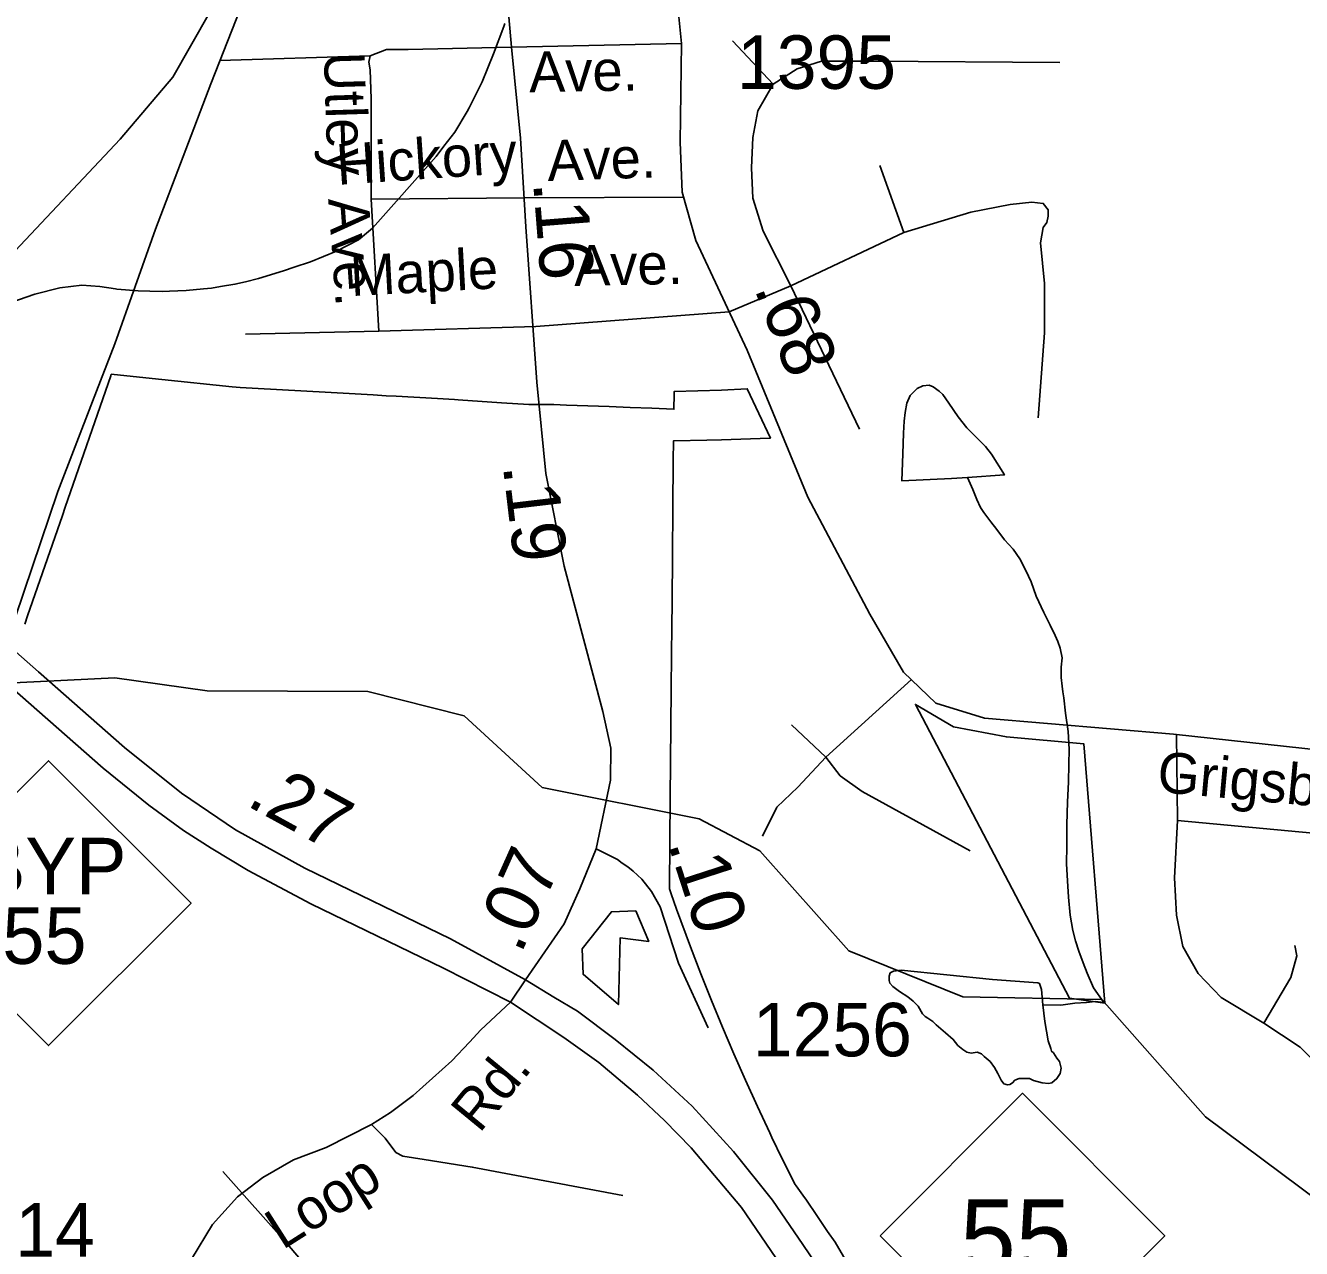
# Model space of a CAD drawing. Extents: x 2001466 to 2224147, y 644118 to 847247.
# Drawn here: x 2048372 to 2051357, y 687083 to 689942 of the extents above; entities that cross this region are included whole.
import ezdxf

# ---------------------------------------------------------------- set-up
doc = ezdxf.new("R2010")
doc.units = 0
for name, color, linetype in [('Exist Boundary Political City Limit New', 7, 'Continuous'), ('Exist Boundary Political City Limit New Hole', 7, 'Continuous'), ('Exist Hydrographic Misc Water Feature', 7, 'Continuous'), ('Exist Road Non-System Type 51', 7, 'Continuous'), ('Exist Road Non-System Type 51 Label', 7, 'Continuous'), ('Exist Road Primary NC Attributed', 7, 'Continuous'), ('Exist Road Primary NC Divided Attributed', 7, 'Continuous'), ('Exist Road Primary NC Service Mileage Hundredths English Label', 7, 'Continuous'), ('Exist Road Primary NC Shield CELL', 7, 'Continuous'), ('Exist Road Primary NC Shield Number Label', 7, 'Continuous'), ('Exist Road Secondary Mileage Hundredths English Label', 7, 'Continuous'), ('Exist Road Secondary Type 51 Attributed', 7, 'Continuous'), ('Exist Road Secondary Type 51 Label', 7, 'Continuous'), ('Exist Road Secondary Type 51 Number Label', 7, 'Continuous'), ('Map Preparation Boundary City Limit Buffer Line', 7, 'Continuous')]:
    doc.layers.add(name, color=color, linetype=linetype)

msp = doc.modelspace()

# ---------------------------------------------------------------- linework, layer by layer
at = {"layer": 'Exist Boundary Political City Limit New'}
for points in [[(2048370.6, 688542.5), (2048377.4, 688562.1), (2048458.6, 688796.9), (2048465.4, 688816.2), (2048571.6, 689122.9), (2048572.9, 689126.8), (2048624, 689121.4), (2048691.2, 689114.4), (2048855.5, 689097.2), (2048874.4, 689096.1), (2048916.6, 689093.8), (2049073, 689084.9), (2049129.1, 689081.8), (2049185.8, 689078.6), (2049215.6, 689076.9), (2049238.9, 689075.6), (2049335.9, 689070.1), (2049375.5, 689067.9), (2049384.4, 689067.2), (2049485.4, 689060.4), (2049549.2, 689056.1), (2049607.9, 689055.9), (2049637.9, 689054.9), (2049687.2, 689053.2), (2049737.6, 689051.4), (2049786.9, 689049.4), (2049837.1, 689047.4), (2049889, 689045.2), (2049889.5, 689080.6), (2049889.5, 689086.9), (2050000, 689089.9), (2050060.4, 689092.9), (2050114.6, 688977.9), (2050112.9, 688977.8), (2050000, 688973.8), (2049966, 688973), (2049888.9, 688971.2), (2049887.9, 688971.2), (2049887.5, 688924.2), (2049884.5, 688594.1), (2049884, 688537.5), (2049883.4, 688471.4)], [(2049883.4, 688471.4), (2049882.6, 688390.4), (2049880.2, 688135.6), (2049879.4, 688036.6), (2049878.4, 687923.5), (2049882.4, 687912.3), (2049895, 687876.5), (2049927.5, 687788.4), (2049951.9, 687725.4), (2049976.9, 687662.6), (2050002.6, 687600.1), (2050029.1, 687538), (2050056.4, 687476.2), (2050084.2, 687414.6), (2050113, 687353.5), (2050118.1, 687342.8), (2050142.4, 687292.6), (2050172.5, 687232.2), (2050174.9, 687229.1), (2050190.6, 687207.4), (2050198.9, 687196.1), (2050223.5, 687160.4), (2050248.4, 687122.9), (2050265.9, 687098), (2050414.5, 686843.8)], [(2049799.8, 687872.1), (2049830.2, 687800.9), (2049762.8, 687809.1), (2049759, 687653.2), (2049676.6, 687724.1), (2049674.4, 687783.3), (2049742.8, 687870.1), (2049799.8, 687872.1)]]:
    msp.add_lwpolyline(points, dxfattribs=at)
at = {"layer": 'Exist Boundary Political City Limit New Hole'}
msp.add_lwpolyline([(2050542.6, 688302.4), (2050453.8, 688354.9), (2050813.9, 687668.2), (2050896.9, 687656.6), (2050847.9, 688262.7), (2050666.5, 688279), (2050542.6, 688302.4)], dxfattribs=at)
at = {"layer": 'Exist Hydrographic Misc Water Feature'}
for p, q in [((2049493.1, 689947), (2049491.1, 689940.2)), ((2048586.2, 689325.8), (2048582.5, 689326.4))]:
    msp.add_line(p, q, dxfattribs=at)
for points in [[(2049491.1, 689940.2), (2049467.1, 689876.2), (2049440.2, 689810.8)], [(2049491.1, 689940.2), (2049467.1, 689876.2), (2049440.2, 689810.8)], [(2049440.2, 689810.8), (2049410.1, 689750.1), (2049405.1, 689741.7)], [(2049440.2, 689810.8), (2049410.1, 689750.1), (2049405.1, 689741.7)], [(2049405.1, 689741.7), (2049376.2, 689692.7), (2049351, 689660)], [(2049405.1, 689741.7), (2049376.2, 689692.7), (2049351, 689660)], [(2049351, 689660), (2049332.8, 689636.4), (2049184.1, 689468.4)], [(2049351, 689660), (2049332.8, 689636.4), (2049184.1, 689468.4)], [(2049184.1, 689468.4), (2049151.1, 689441.3), (2049099.8, 689414.6)], [(2049099.8, 689414.6), (2049038.9, 689390.2), (2049000.6, 689377)], [(2049099.8, 689414.6), (2049038.9, 689390.2), (2049000.6, 689377)], [(2049000.6, 689377), (2048976, 689368.5), (2048917.1, 689350.9), (2048886.6, 689343.4)], [(2049000.6, 689377), (2048976, 689368.5), (2048917.1, 689350.9), (2048886.6, 689343.4)], [(2048525.3, 689333.9), (2048503.9, 689335.5), (2048452.3, 689328.7), (2048394.2, 689314.4)], [(2048525.3, 689333.9), (2048503.9, 689335.5), (2048452.3, 689328.7), (2048394.2, 689314.4)], [(2048582.5, 689326.4), (2048546, 689332.4), (2048525.3, 689333.9)], [(2048582.5, 689326.4), (2048546, 689332.4), (2048525.3, 689333.9)], [(2048663.1, 689321.3), (2048636, 689321.9), (2048586.2, 689325.8)], [(2048663.1, 689321.3), (2048636, 689321.9), (2048586.2, 689325.8)], [(2048789, 689326.4), (2048748, 689322.6), (2048708.8, 689321.4)], [(2048789, 689326.4), (2048748, 689322.6), (2048708.8, 689321.4)], [(2048828.7, 689331.8), (2048807, 689328.1), (2048789, 689326.4)], [(2048828.7, 689331.8), (2048807, 689328.1), (2048789, 689326.4)], [(2048886.6, 689343.4), (2048862, 689337.5), (2048828.7, 689331.8)], [(2048886.6, 689343.4), (2048862, 689337.5), (2048828.7, 689331.8)], [(2048394.2, 689314.4), (2048338.3, 689294.5), (2048275.9, 689264)], [(2048394.2, 689314.4), (2048338.3, 689294.5), (2048275.9, 689264)], [(2048708.8, 689321.4), (2048692, 689320.7), (2048663.1, 689321.3)], [(2048708.8, 689321.4), (2048692, 689320.7), (2048663.1, 689321.3)], [(2050575.8, 688885.8), (2050661.9, 688891.8), (2050631.6, 688939.8), (2050617.6, 688957.7), (2050573.9, 689001.7), (2050553.6, 689027.4), (2050531.7, 689059.6), (2050517.8, 689079.6), (2050509.6, 689087.3), (2050495.6, 689097.5), (2050485.6, 689101.5), (2050471.2, 689099.6), (2050457.5, 689093.6), (2050441.7, 689077.3), (2050433.5, 689059.5), (2050429.4, 689037.4), (2050427.7, 689017.3), (2050425.7, 688989.3), (2050424, 688941.3), (2050422, 688877.5), (2050538.1, 688883.4), (2050575.8, 688885.8)], [(2050575.8, 688885.8), (2050588.1, 688857.6), (2050597.7, 688833.8), (2050605.9, 688815.5), (2050614.1, 688803.7), (2050629.9, 688781.8), (2050644.1, 688763.9), (2050662.1, 688739.7), (2050682.2, 688718), (2050698, 688695.7), (2050712.1, 688668), (2050724.5, 688641.8), (2050736.1, 688608), (2050754.4, 688569.9), (2050768.5, 688540.2), (2050780.8, 688516), (2050786.6, 688502.1), (2050792.3, 688486.3), (2050796.8, 688464.1), (2050794.8, 688442.1), (2050794.6, 688418.2), (2050796.8, 688398), (2050798.7, 688384.3), (2050801.1, 688370.1), (2050804.8, 688334.3), (2050811, 688292), (2050813, 688250.3), (2050812.8, 688214.3), (2050811.4, 688174.3), (2050809.3, 688126.3), (2050807.5, 688074.3), (2050807.7, 688024.4), (2050807.3, 687982.2), (2050809.5, 687942.2), (2050811.8, 687904.1), (2050815.9, 687862.1), (2050821.8, 687826.3), (2050828, 687802.3), (2050835.8, 687778.4), (2050846, 687750.5), (2050855.7, 687726.3), (2050870, 687692.5), (2050894, 687658.4)], [(2051491.3, 687095.4), (2051398.9, 687191.9), (2051131.9, 687390.9), (2050889.9, 687664.9), (2050564.9, 687671.5), (2050297.9, 687778.7), (2050090, 688012.6), (2049947.9, 688087.6), (2049581.1, 688160.7), (2049398, 688328.5), (2049173, 688385.6), (2048797, 688386.6), (2048581, 688417.3), (2048295.7, 688403.4)], [(2050751.9, 687652.4), (2050756.2, 687614), (2050764.2, 687568.2), (2050770.2, 687550.2), (2050772.2, 687544.2), (2050776.3, 687540.4), (2050784.3, 687528.2), (2050790.3, 687520.4), (2050794.4, 687504.4), (2050792.3, 687492.1), (2050784.5, 687480.3), (2050772.6, 687470.4), (2050764.6, 687468.3), (2050750.5, 687470.1), (2050730.2, 687476), (2050720.3, 687480.3), (2050710.5, 687480.2), (2050696.6, 687480.3), (2050686.5, 687476.1), (2050680.8, 687470.1), (2050674.6, 687466.2), (2050668.7, 687465.9), (2050660.5, 687467.9), (2050654.5, 687476.1), (2050646.5, 687491.9), (2050638.7, 687506.1), (2050628.3, 687519.8), (2050614.5, 687532), (2050608.4, 687537.9), (2050598.3, 687541.8), (2050584.4, 687539.9), (2050574.1, 687541.8), (2050564.5, 687547.8), (2050552.6, 687557.7), (2050542.2, 687571.8), (2050524.3, 687587.5), (2050502.4, 687605.9), (2050494.4, 687613.6), (2050482.5, 687621.5), (2050476.3, 687625.7), (2050470.2, 687631.9), (2050460.3, 687649.5), (2050448.2, 687661.5), (2050435.9, 687671.5), (2050416.3, 687683.4), (2050400.5, 687695.6), (2050394.1, 687703.4), (2050392.1, 687709.4), (2050392.1, 687719.5), (2050394.3, 687727.3)], [(2050394.3, 687727.3), (2050402.1, 687731.4), (2050420.4, 687733.5), (2050634, 687712), (2050740.2, 687704), (2050744.1, 687702.2), (2050748.2, 687688.2), (2050751.9, 687652.4)], [(2050751.9, 687652.4), (2050794, 687652.1), (2050826.2, 687656.2), (2050854, 687658.4), (2050873.9, 687660.3), (2050894, 687658.4)]]:
    msp.add_lwpolyline(points, dxfattribs=at)
at = {"layer": 'Exist Road Non-System Type 51'}
for p, q in [((2049892.7, 690035), (2049907, 689900.5)), ((2049181.2, 689536.5), (2049539.9, 689539.5)), ((2049199, 689228), (2049181.2, 689536.5)), ((2049539.9, 689539.5), (2049911.9, 689541)), ((2049566, 689238.4), (2050018, 689273.2)), ((2049199, 689228), (2049566, 689238.4)), ((2048887.1, 689220.6), (2049199, 689228))]:
    msp.add_line(p, q, dxfattribs=at)
for points in [[(2048951.8, 690250.4), (2048944.6, 690183.1), (2048913.3, 690083.6), (2048864.7, 689956.6), (2048805.7, 689805.8), (2048676.7, 689466.4), (2048581.3, 689198.3), (2048529.2, 689063.3)], [(2049181.2, 689536.5), (2049181.2, 689693.8), (2049181.2, 689770.9), (2049178.2, 689839.1), (2049175.3, 689856.9), (2049178.2, 689871.8), (2049216.8, 689886.6), (2049267.2, 689886.6), (2049509.3, 689892)], [(2050026.2, 689906.2), (2050121, 689805.3)], [(2049178.2, 689871.8), (2048827, 689860.3)], [(2050121, 689805.3), (2050177.4, 689840.9), (2050233.7, 689858.7), (2050349.3, 689858.7), (2050791.1, 689855.8)], [(2050121, 689805.3), (2050085.5, 689743), (2050073.6, 689680.7), (2050070.6, 689609.5), (2050073.6, 689538.3), (2050097.3, 689461.2), (2050162.5, 689333.6)], [(2050426.4, 689458.2), (2050370.1, 689615.4)], [(2050426.4, 689458.2), (2050583.5, 689505.7), (2050675.4, 689523.5), (2050725.9, 689529.4), (2050752.5, 689526.4), (2050764.4, 689511.6), (2050764.4, 689496.8), (2050761.4, 689481.9), (2050752.5, 689470.1), (2050746.6, 689434.5), (2050755.5, 689339.5), (2050755.5, 689223.8), (2050740.7, 689025.1)], [(2050162.5, 689333.6), (2050426.4, 689458.2)], [(2050162.5, 689333.6), (2050018, 689273.2)], [(2050162.5, 689333.6), (2050322.6, 688998.4)], [(2048529.2, 689063.3), (2048448.2, 688853), (2048329, 688499.4), (2048295.7, 688403.4)], [(2050244, 688231.8), (2050444.2, 688413.1)], [(2050244, 688231.8), (2050163.8, 688307.2)], [(2051064.4, 688284.4), (2051066.7, 688083.5)], [(2050095.8, 688047), (2050129.8, 688115.1), (2050178.4, 688161.3), (2050244, 688231.8)], [(2050244, 688231.8), (2050278, 688188), (2050329, 688151.6), (2050581.7, 688013)], [(2051268.4, 687609.4), (2051168.7, 687670.1), (2051115.3, 687726.1), (2051078.8, 687789.3), (2051064.3, 687862.2), (2051059.4, 687949.8), (2051066.7, 688083.5)], [(2051066.7, 688083.5), (2051642.5, 688030)], [(2051268.4, 687609.4), (2051331.5, 687716.3), (2051346.1, 687767.4), (2051341.3, 687791.7)], [(2051472.5, 687427), (2051397.1, 687509.7), (2051353.4, 687553.4), (2051309.7, 687582.6), (2051268.4, 687609.4)], [(2049181.9, 687373.2), (2049213.3, 687341.2), (2049238.8, 687307.6), (2049255, 687298.4), (2049304.7, 687290.6), (2049417.2, 687273.4), (2049769.2, 687207.1)], [(2048833.7, 687263.1), (2048984.3, 687094.1), (2049056.5, 687008.6), (2049109.1, 686937.5), (2049165.6, 686862.4), (2049241.5, 686762.8), (2049268.7, 686724.2), (2049286.3, 686701.9), (2049307.9, 686681.4), (2049325.5, 686665.1), (2049349.1, 686644.6), (2049370.9, 686632.2)]]:
    msp.add_lwpolyline(points, dxfattribs=at)
at = {"layer": 'Exist Road Primary NC Attributed'}
for points in [[(2049509.3, 689892), (2049492.9, 690078.9), (2049469.2, 690395.8), (2049448.1, 690596.5), (2049426.4, 690815.2), (2049420.1, 691015.9), (2049418.5, 691224), (2049421.7, 691434.2), (2049423.8, 691648.6), (2049427.5, 691827.1), (2049433.8, 691988.7)], [(2049707, 688017.2), (2049740.4, 688177.9), (2049741.5, 688252.5), (2049723, 688338.8), (2049632.3, 688678.2), (2049589.5, 688894.8), (2049567.9, 689108.2), (2049542.5, 689471.6), (2049529.9, 689678.6), (2049509.3, 689892)], [(2049542, 687710.8), (2049632, 687842.1), (2049668.7, 687923.8), (2049707, 688017.2)], [(2049542, 687710.8), (2049506.4, 687658.6)]]:
    msp.add_lwpolyline(points, dxfattribs=at)
at = {"layer": 'Exist Road Primary NC Divided Attributed'}
for points in [[(2049542, 687710.8), (2049366.1, 687806.8), (2049025.8, 687972.4), (2048863.2, 688061.5), (2048737, 688147.2), (2048603.6, 688254.3), (2048403.1, 688430.9), (2048189.6, 688618.5), (2047871.5, 688899.5)], [(2047822.5, 688851.2), (2048145.6, 688564.7), (2048554.4, 688206.3), (2048660.6, 688119.4), (2048741.7, 688060.4), (2048806.5, 688018.7), (2048893.3, 687966.6), (2049039.7, 687889), (2049349.9, 687738.4), (2049506.4, 687658.6)], [(2051228.8, 685448.1), (2051109.7, 685622.9), (2050963.3, 685824.2), (2050845.1, 686012.2), (2050615.5, 686403), (2050489.9, 686604.5), (2050368.1, 686805), (2050257.7, 686992.9), (2050190.5, 687092.6), (2050119.4, 687195.6), (2050028.3, 687309.5), (2049931.6, 687415.4), (2049840.5, 687499.7), (2049751.7, 687571.4), (2049663, 687637.5), (2049608.3, 687670.5), (2049542, 687710.8)], [(2051180.3, 685414.4), (2051056.2, 685584.1), (2050918.5, 685784.6), (2050791, 685981.6), (2050544.3, 686364.1), (2050430.3, 686560.6), (2050302.1, 686775), (2050196.5, 686951.4), (2050138.8, 687044.2), (2050046.6, 687178.5), (2049929.3, 687318.6), (2049866.7, 687382.4), (2049804.1, 687441.6), (2049713, 687517.9), (2049631.1, 687576), (2049506.4, 687658.6)]]:
    msp.add_lwpolyline(points, dxfattribs=at)
at = {"layer": 'Exist Road Primary NC Shield CELL'}
for points in [[(2048093.5, 687890.2), (2048426.5, 688223.2), (2048759.5, 687890.2), (2048426.5, 687557.2)], [(2050371, 687112.8), (2050704, 687445.8), (2051037, 687112.8), (2050704, 686779.8)]]:
    msp.add_lwpolyline(points, close=True, dxfattribs=at)
at = {"layer": 'Exist Road Secondary Type 51 Attributed'}
for points in [[(2047871.5, 688899.5), (2048132.3, 689162.2), (2048336, 689402), (2048594.1, 689676.6), (2048716.6, 689821.3), (2048846.9, 690050.5), (2048909.2, 690184.7), (2049015.3, 690487.9), (2049063.9, 690652.6), (2049100.3, 690793.1), (2049123.5, 691082.6), (2049153.1, 691497.7), (2049155.7, 691779.7), (2049158.9, 691902.3), (2049157.3, 691944.9), (2049165.2, 691962.2), (2049175.4, 691972.4), (2049193.5, 691980.3), (2049195.7, 691980.9)], [(2049509.3, 689892), (2049907, 689900.5), (2049903.8, 689669.9), (2049908.5, 689553.1), (2049940.1, 689439.4), (2050060, 689183.6), (2050202, 688839.4), (2050347.2, 688566.2), (2050426.1, 688430.4), (2050501.8, 688357.8), (2050615.4, 688323), (2051057.3, 688285.1), (2051407.6, 688247.2), (2052005.6, 688172.2), (2052423.7, 688164.3), (2052802.4, 688165.9), (2053114.9, 688175.4), (2053282.1, 688165.9), (2053408.4, 688121.7), (2053892.8, 687936.2), (2054517.6, 687688.3), (2055584.3, 687308.5)], [(2049707, 688017.2), (2049757.1, 687992.8), (2049767.6, 687983.9), (2049781, 687975.5), (2049793.2, 687965), (2049813.7, 687946.1), (2049836.5, 687917.7), (2049856.5, 687882.1), (2049899.3, 687750.2), (2049969.2, 687599)], [(2049181.9, 687373.2), (2049225.9, 687401.1), (2049278.8, 687440.9), (2049369.7, 687521.8), (2049410.8, 687565.1), (2049437.5, 687594.1), (2049506.4, 687658.6)], [(2048375.6, 686000.6), (2048386.7, 686088.3), (2048412, 686178), (2048460.6, 686303.7), (2048583.6, 686634.4), (2048664.8, 686833), (2048760.4, 687058), (2048810, 687139.3), (2048868, 687203.7), (2048927.8, 687248.6), (2048999, 687290.5), (2049075.3, 687319.3), (2049181.9, 687373.2)]]:
    msp.add_lwpolyline(points, dxfattribs=at)
at = {"layer": 'Map Preparation Boundary City Limit Buffer Line'}
for points in [[(2048370.6, 688542.5), (2048377.4, 688562.1), (2048458.6, 688796.9), (2048465.4, 688816.2), (2048571.6, 689122.9), (2048572.9, 689126.8), (2048624, 689121.4), (2048691.2, 689114.4), (2048855.5, 689097.2), (2048874.4, 689096.1), (2048916.6, 689093.8), (2049073, 689084.9), (2049129.1, 689081.8), (2049185.8, 689078.6), (2049215.6, 689076.9), (2049238.9, 689075.6), (2049335.9, 689070.1), (2049375.5, 689067.9), (2049384.4, 689067.2), (2049485.4, 689060.4), (2049549.2, 689056.1), (2049607.9, 689055.9), (2049637.9, 689054.9), (2049687.2, 689053.2), (2049737.6, 689051.4), (2049786.9, 689049.4), (2049837.1, 689047.4), (2049889, 689045.2), (2049889.5, 689080.6), (2049889.5, 689086.9), (2050000, 689089.9), (2050060.4, 689092.9), (2050114.6, 688977.9), (2050112.9, 688977.8), (2050000, 688973.8), (2049966, 688973), (2049888.9, 688971.2), (2049887.9, 688971.2), (2049887.5, 688924.2), (2049884.5, 688594.1), (2049884, 688537.5), (2049883.4, 688471.4)], [(2049883.4, 688471.4), (2049882.6, 688390.4), (2049880.2, 688135.6), (2049879.4, 688036.6), (2049878.4, 687923.5), (2049882.4, 687912.3), (2049895, 687876.5), (2049927.5, 687788.4), (2049951.9, 687725.4), (2049976.9, 687662.6), (2050002.6, 687600.1), (2050029.1, 687538), (2050056.4, 687476.2), (2050084.2, 687414.6), (2050113, 687353.5), (2050118.1, 687342.8), (2050142.4, 687292.6), (2050172.5, 687232.2), (2050174.9, 687229.1), (2050190.6, 687207.4), (2050198.9, 687196.1), (2050223.5, 687160.4), (2050248.4, 687122.9), (2050265.9, 687098), (2050414.5, 686843.8)], [(2050542.6, 688302.4), (2050453.8, 688354.9), (2050813.9, 687668.2), (2050896.9, 687656.6), (2050847.9, 688262.7), (2050666.5, 688279), (2050542.6, 688302.4)], [(2049799.8, 687872.1), (2049830.2, 687800.9), (2049762.8, 687809.1), (2049759, 687653.2), (2049676.6, 687724.1), (2049674.4, 687783.3), (2049742.8, 687870.1), (2049799.8, 687872.1)]]:
    msp.add_lwpolyline(points, dxfattribs=at)

# ---------------------------------------------------------------- texts
at = {"layer": 'Exist Road Non-System Type 51 Label'}
for s, rotation, p in [('Utley', 271.7672, (2049070.2, 689879.5)), ('Hickory', 3.905, (2049102.4, 689569.6)), ('Ave.', 1.9455, (2049594.1, 689578.8)), ('Ave.', 274.1732, (2049080.1, 689536.8)), ('Maple', 3.0713, (2049134.2, 689309.6)), ('Ave.', 1.16, (2049656.1, 689333.2))]:
    msp.add_text(s, height=95, rotation=rotation, dxfattribs=at).set_placement(p)
at = {"layer": 'Exist Road Primary NC Service Mileage Hundredths English Label'}
for s, rotation, p in [('.16', 274.5523, (2049559.5, 689575.2)), ('.19', 276.7552, (2049488.6, 688913)), ('.27', 331.2628, (2048886, 688120.3)), ('.07', 65.8322, (2049530.8, 687769.2))]:
    msp.add_text(s, height=125, rotation=rotation, dxfattribs=at).set_placement(p)
at = {"layer": 'Exist Road Primary NC Shield Number Label'}
for s, height, p in [('BYP', 132.5, (2048254, 687910.6)), ('55', 132.5, (2048318.1, 687748.4)), ('55', 175, (2050558.2, 687023.1))]:
    msp.add_text(s, height=height, dxfattribs=at).set_placement(p)
at = {"layer": 'Exist Road Secondary Mileage Hundredths English Label'}
for s, rotation, p in [('.68', 291.0031, (2050075.8, 689328.2)), ('.10', 287.9629, (2049874.4, 688029.6))]:
    msp.add_text(s, height=125, rotation=rotation, dxfattribs=at).set_placement(p)
at = {"layer": 'Exist Road Secondary Type 51 Label'}
for s, rotation, p in [('Ave.', 1.0268, (2049550.8, 689786.1)), ('Grigsby', 354.7526, (2051016.6, 688150.9)), ('Rd.', 50.6218, (2049434, 687350.5)), ('Loop', 32.501, (2048973.6, 687078.4))]:
    msp.add_text(s, height=95, rotation=rotation, dxfattribs=at).set_placement(p)
at = {"layer": 'Exist Road Secondary Type 51 Number Label'}
for s, p in [('1395', (2050036.5, 689794.3)), ('1256', (2050073.6, 687532.2)), ('1114', (2048162.8, 687063.9))]:
    msp.add_text(s, height=125, dxfattribs=at).set_placement(p)

doc.saveas('drawing.dxf')
